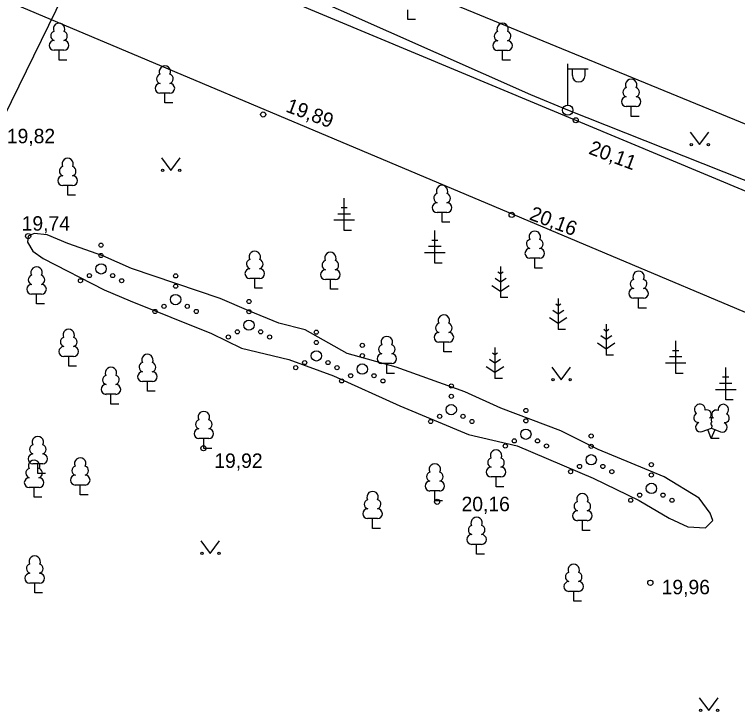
# Model space of a CAD drawing. Extents: x 713497 to 713863, y 6590062 to 6590327.
# Drawn here: x 713803.4 to 713838.49, y 6590187.38 to 6590221.2 of the extents above; entities that cross this region are included whole.
import ezdxf

# ---------------------------------------------------------------- set-up
doc = ezdxf.new("R2010")
doc.units = 0
for name, color, linetype in [('HALJASTUS', 7, 'Continuous'), ('KORGUS', 7, 'Continuous'), ('KPKAABEL', 7, 'Continuous'), ('MPKAABEL', 7, 'Continuous'), ('POST', 7, 'Continuous'), ('PUU', 7, 'Continuous'), ('SITRASS', 7, 'Continuous'), ('TEE', 7, 'Continuous')]:
    doc.layers.add(name, color=color, linetype=linetype)

msp = doc.modelspace()

# ---------------------------------------------------------------- linework, layer by layer
at = {"layer": 'HALJASTUS'}
for p, q in [((713836.187, 6590215.497), (713836.65, 6590214.89)), ((713836.65, 6590214.89), (713837.096, 6590215.497)), ((713810.527, 6590214.247), (713810.99, 6590213.64)), ((713810.99, 6590213.64), (713811.436, 6590214.247)), ((713829.477, 6590204.087), (713829.94, 6590203.48)), ((713829.94, 6590203.48), (713830.386, 6590204.087)), ((713812.437, 6590195.667), (713812.9, 6590195.06)), ((713812.9, 6590195.06), (713813.346, 6590195.667)), ((713836.637, 6590188.047), (713837.1, 6590187.44)), ((713837.1, 6590187.44), (713837.546, 6590188.047))]:
    msp.add_line(p, q, dxfattribs=at)
msp.add_lwpolyline([(713805.99, 6590210.09), (713804.98, 6590210.51), (713804.35, 6590210.57), (713804.07, 6590210.45), (713804.03, 6590210.15), (713804.29, 6590209.72), (713804.79, 6590209.37), (713807.75, 6590207.85), (713809.02, 6590207.31), (713812.96, 6590205.73), (713814.41, 6590205.01), (713816.71, 6590204.46), (713818.89, 6590203.67), (713822.1, 6590202.22), (713825.43, 6590200.83), (713827.79, 6590200.28), (713831.48, 6590198.71), (713833.72, 6590197.62), (713835.17, 6590196.77), (713836.08, 6590196.35), (713836.93, 6590196.29), (713837.29, 6590196.65), (713837.17, 6590197.01), (713836.63, 6590197.74), (713834.93, 6590198.77), (713831.72, 6590200.1), (713829.91, 6590201.01), (713827, 6590202.1), (713825.25, 6590202.89), (713821.92, 6590204.1), (713819.55, 6590204.76), (713817.5, 6590205.91), (713816.23, 6590206.22), (713814.77, 6590206.82), (713813.38, 6590207.43), (713809.08, 6590208.88), (713807.69, 6590209.49), (713805.99, 6590210.09)], dxfattribs=at)
for centre, radius in [((713836.249, 6590214.89), 0.055), ((713837.078, 6590214.89), 0.055), ((713810.589, 6590213.64), 0.055), ((713811.418, 6590213.64), 0.055), ((713807.6, 6590210.01), 0.1), ((713807.6, 6590209.51), 0.1), ((713807.6, 6590208.86), 0.25), ((713807.035, 6590208.535), 0.1), ((713808.165, 6590208.535), 0.1), ((713811.22, 6590208.52), 0.1), ((713806.6, 6590208.285), 0.1), ((713808.6, 6590208.285), 0.1), ((713811.22, 6590208.02), 0.1), ((713811.22, 6590207.37), 0.25), ((713814.78, 6590207.28), 0.1), ((713810.22, 6590206.795), 0.1), ((713810.655, 6590207.045), 0.1), ((713811.785, 6590207.045), 0.1), ((713812.22, 6590206.795), 0.1), ((713814.78, 6590206.78), 0.1), ((713814.78, 6590206.13), 0.25), ((713814.215, 6590205.805), 0.1), ((713815.345, 6590205.805), 0.1), ((713818.05, 6590205.79), 0.1), ((713813.78, 6590205.555), 0.1), ((713815.78, 6590205.555), 0.1), ((713818.05, 6590205.29), 0.1), ((713820.28, 6590205.15), 0.1), ((713818.05, 6590204.64), 0.25), ((713820.28, 6590204.65), 0.1), ((713817.485, 6590204.315), 0.1), ((713818.615, 6590204.315), 0.1), ((713817.05, 6590204.065), 0.1), ((713819.05, 6590204.065), 0.1), ((713820.28, 6590204), 0.25), ((713819.715, 6590203.675), 0.1), ((713820.845, 6590203.675), 0.1), ((713819.28, 6590203.425), 0.1), ((713821.28, 6590203.425), 0.1), ((713829.539, 6590203.48), 0.055), ((713830.368, 6590203.48), 0.055), ((713824.6, 6590203.18), 0.1), ((713824.6, 6590202.68), 0.1), ((713824.6, 6590202.03), 0.25), ((713828.22, 6590201.99), 0.1), ((713824.035, 6590201.705), 0.1), ((713825.165, 6590201.705), 0.1), ((713828.22, 6590201.49), 0.1), ((713823.6, 6590201.455), 0.1), ((713825.6, 6590201.455), 0.1), ((713828.22, 6590200.84), 0.25), ((713827.655, 6590200.515), 0.1), ((713828.785, 6590200.515), 0.1), ((713831.39, 6590200.75), 0.1), ((713827.22, 6590200.265), 0.1), ((713829.22, 6590200.265), 0.1), ((713831.39, 6590200.25), 0.1), ((713831.39, 6590199.6), 0.25), ((713830.39, 6590199.025), 0.1), ((713830.825, 6590199.275), 0.1), ((713831.955, 6590199.275), 0.1), ((713832.39, 6590199.025), 0.1), ((713834.31, 6590199.36), 0.1), ((713834.31, 6590198.86), 0.1), ((713834.31, 6590198.21), 0.25), ((713833.31, 6590197.635), 0.1), ((713833.745, 6590197.885), 0.1), ((713834.875, 6590197.885), 0.1), ((713835.31, 6590197.635), 0.1), ((713812.499, 6590195.06), 0.055), ((713813.328, 6590195.06), 0.055), ((713836.699, 6590187.44), 0.055), ((713837.528, 6590187.44), 0.055)]:
    msp.add_circle(centre, radius, dxfattribs=at)
at = {"layer": 'KORGUS'}
for centre in [(713815.47, 6590216.35), (713830.64, 6590216.07), (713827.53, 6590211.48), (713804.06, 6590210.45), (713812.57, 6590200.16), (713823.91, 6590197.56), (713834.26, 6590193.63)]:
    msp.add_circle(centre, 0.125, dxfattribs=at)
at = {"layer": 'KPKAABEL'}
msp.add_lwpolyline([(713794.45, 6590198.59), (713796.04, 6590202.27), (713815.88, 6590242.79)], dxfattribs=at)
at = {"layer": 'MPKAABEL'}
for points in [[(713830.25, 6590216.56), (713828.46, 6590217.3), (713809.94, 6590225.53), (713802.35, 6590228.73)], [(713858.57, 6590205.33), (713830.25, 6590216.56)]]:
    msp.add_lwpolyline(points, dxfattribs=at)
at = {"layer": 'POST'}
for p, q in [((713830.25, 6590216.81), (713830.25, 6590218.81)), ((713830.25, 6590218.56), (713831.25, 6590218.56)), ((713830.477, 6590218.239), (713830.477, 6590218.56)), ((713831.089, 6590218.239), (713831.089, 6590218.56))]:
    msp.add_line(p, q, dxfattribs=at)
msp.add_circle((713830.25, 6590216.56), 0.25, dxfattribs=at)
msp.add_arc((713830.783, 6590218.239), 0.306, 180, 0, dxfattribs=at)
at = {"layer": 'PUU'}
for p, q in [((713822.49, 6590220.96), (713822.49, 6590221.435)), ((713822.87, 6590220.96), (713822.49, 6590220.96)), ((713805.8, 6590219.465), (713805.32, 6590219.465)), ((713805.56, 6590218.99), (713805.56, 6590219.465)), ((713827.33, 6590219.455), (713826.85, 6590219.455)), ((713827.09, 6590218.98), (713827.09, 6590219.455)), ((713805.94, 6590218.99), (713805.56, 6590218.99)), ((713827.47, 6590218.98), (713827.09, 6590218.98)), ((713810.94, 6590217.385), (713810.46, 6590217.385)), ((713810.7, 6590216.91), (713810.7, 6590217.385)), ((713811.08, 6590216.91), (713810.7, 6590216.91)), ((713833.57, 6590216.735), (713833.09, 6590216.735)), ((713833.33, 6590216.26), (713833.33, 6590216.735)), ((713833.71, 6590216.26), (713833.33, 6590216.26)), ((713806.22, 6590212.905), (713805.74, 6590212.905)), ((713805.98, 6590212.43), (713805.98, 6590212.905)), ((713806.36, 6590212.43), (713805.98, 6590212.43)), ((713819.4, 6590210.72), (713819.4, 6590212.295)), ((713819.55, 6590211.82), (713819.25, 6590211.82)), ((713819.7, 6590211.52), (713819.1, 6590211.52)), ((713824.39, 6590211.595), (713823.91, 6590211.595)), ((713824.15, 6590211.12), (713824.15, 6590211.595)), ((713819.9, 6590211.22), (713818.9, 6590211.22)), ((713824.53, 6590211.12), (713824.15, 6590211.12)), ((713819.76, 6590210.72), (713819.4, 6590210.72)), ((713823.8, 6590209.14), (713823.8, 6590210.715)), ((713823.95, 6590210.24), (713823.65, 6590210.24)), ((713824.1, 6590209.94), (713823.5, 6590209.94)), ((713824.3, 6590209.64), (713823.3, 6590209.64)), ((713828.89, 6590209.375), (713828.41, 6590209.375)), ((713828.65, 6590208.9), (713828.65, 6590209.375)), ((713824.16, 6590209.14), (713823.8, 6590209.14)), ((713826.99, 6590208.97), (713826.99, 6590207.47)), ((713826.99, 6590208.62), (713826.866, 6590208.703)), ((713827.114, 6590208.703), (713826.99, 6590208.62)), ((713829.03, 6590208.9), (713828.65, 6590208.9)), ((713815.3, 6590208.395), (713814.82, 6590208.395)), ((713815.06, 6590207.92), (713815.06, 6590208.395)), ((713818.97, 6590208.345), (713818.49, 6590208.345)), ((713818.73, 6590207.87), (713818.73, 6590208.345)), ((713826.99, 6590208.22), (713826.723, 6590208.398)), ((713827.257, 6590208.398), (713826.99, 6590208.22)), ((713815.44, 6590207.92), (713815.06, 6590207.92)), ((713826.566, 6590208.059), (713826.99, 6590207.777)), ((713826.99, 6590207.777), (713827.414, 6590208.059)), ((713804.71, 6590207.635), (713804.23, 6590207.635)), ((713804.47, 6590207.16), (713804.47, 6590207.635)), ((713819.11, 6590207.87), (713818.73, 6590207.87)), ((713827.35, 6590207.47), (713826.99, 6590207.47)), ((713829.79, 6590207.42), (713829.79, 6590205.92)), ((713833.93, 6590207.435), (713833.45, 6590207.435)), ((713833.69, 6590206.96), (713833.69, 6590207.435)), ((713804.85, 6590207.16), (713804.47, 6590207.16)), ((713829.79, 6590206.67), (713829.523, 6590206.848)), ((713829.79, 6590207.07), (713829.666, 6590207.153)), ((713829.914, 6590207.153), (713829.79, 6590207.07)), ((713830.057, 6590206.848), (713829.79, 6590206.67)), ((713834.07, 6590206.96), (713833.69, 6590206.96)), ((713829.366, 6590206.509), (713829.79, 6590206.227)), ((713829.79, 6590206.227), (713830.214, 6590206.509)), ((713832.12, 6590206.18), (713832.12, 6590204.68)), ((713830.15, 6590205.92), (713829.79, 6590205.92)), ((713832.12, 6590205.83), (713831.996, 6590205.913)), ((713832.244, 6590205.913), (713832.12, 6590205.83)), ((713832.12, 6590205.43), (713831.853, 6590205.608)), ((713832.387, 6590205.608), (713832.12, 6590205.43)), ((713824.48, 6590205.305), (713824, 6590205.305)), ((713824.24, 6590204.83), (713824.24, 6590205.305)), ((713831.696, 6590205.269), (713832.12, 6590204.987)), ((713832.12, 6590204.987), (713832.544, 6590205.269)), ((713835.49, 6590203.79), (713835.49, 6590205.365)), ((713824.62, 6590204.83), (713824.24, 6590204.83)), ((713826.72, 6590204.69), (713826.596, 6590204.773)), ((713826.72, 6590205.04), (713826.72, 6590203.54)), ((713826.844, 6590204.773), (713826.72, 6590204.69)), ((713835.64, 6590204.89), (713835.34, 6590204.89)), ((713806.27, 6590204.615), (713805.79, 6590204.615)), ((713806.03, 6590204.14), (713806.03, 6590204.615)), ((713826.72, 6590204.29), (713826.453, 6590204.468)), ((713826.987, 6590204.468), (713826.72, 6590204.29)), ((713832.48, 6590204.68), (713832.12, 6590204.68)), ((713835.79, 6590204.59), (713835.19, 6590204.59)), ((713806.41, 6590204.14), (713806.03, 6590204.14)), ((713821.71, 6590204.265), (713821.23, 6590204.265)), ((713821.47, 6590203.79), (713821.47, 6590204.265)), ((713826.296, 6590204.129), (713826.72, 6590203.847)), ((713826.72, 6590203.847), (713827.144, 6590204.129)), ((713835.99, 6590204.29), (713834.99, 6590204.29)), ((713837.92, 6590202.5), (713837.92, 6590204.075)), ((713821.85, 6590203.79), (713821.47, 6590203.79)), ((713835.85, 6590203.79), (713835.49, 6590203.79)), ((713810.09, 6590203.395), (713809.61, 6590203.395)), ((713809.85, 6590202.92), (713809.85, 6590203.395)), ((713827.08, 6590203.54), (713826.72, 6590203.54)), ((713838.07, 6590203.6), (713837.77, 6590203.6)), ((713838.42, 6590203), (713837.42, 6590203)), ((713838.22, 6590203.3), (713837.62, 6590203.3)), ((713808.32, 6590202.775), (713807.84, 6590202.775)), ((713808.08, 6590202.3), (713808.08, 6590202.775)), ((713810.23, 6590202.92), (713809.85, 6590202.92)), ((713808.46, 6590202.3), (713808.08, 6590202.3)), ((713838.28, 6590202.5), (713837.92, 6590202.5)), ((713836.78, 6590200.965), (713837.225, 6590201.14)), ((713837.22, 6590200.63), (713837.045, 6590201.07)), ((713837.22, 6590200.63), (713837.4, 6590201.07)), ((713837.225, 6590201.14), (713837.665, 6590200.96)), ((713812.83, 6590200.625), (713812.35, 6590200.625)), ((713812.59, 6590200.15), (713812.59, 6590200.625)), ((713837.6, 6590200.63), (713837.22, 6590200.63)), ((713812.97, 6590200.15), (713812.59, 6590200.15)), ((713804.77, 6590199.405), (713804.29, 6590199.405)), ((713804.53, 6590198.93), (713804.53, 6590199.405)), ((713804.91, 6590198.93), (713804.53, 6590198.93)), ((713827.01, 6590198.765), (713826.53, 6590198.765)), ((713826.77, 6590198.29), (713826.77, 6590198.765)), ((713804.59, 6590198.255), (713804.11, 6590198.255)), ((713804.35, 6590197.78), (713804.35, 6590198.255)), ((713806.83, 6590198.375), (713806.35, 6590198.375)), ((713806.59, 6590197.9), (713806.59, 6590198.375)), ((713824.04, 6590198.085), (713823.56, 6590198.085)), ((713823.8, 6590197.61), (713823.8, 6590198.085)), ((713827.15, 6590198.29), (713826.77, 6590198.29)), ((713804.73, 6590197.78), (713804.35, 6590197.78)), ((713806.97, 6590197.9), (713806.59, 6590197.9)), ((713824.18, 6590197.61), (713823.8, 6590197.61)), ((713821.02, 6590196.745), (713820.54, 6590196.745)), ((713820.78, 6590196.27), (713820.78, 6590196.745)), ((713831.2, 6590196.645), (713830.72, 6590196.645)), ((713830.96, 6590196.17), (713830.96, 6590196.645)), ((713821.16, 6590196.27), (713820.78, 6590196.27)), ((713831.34, 6590196.17), (713830.96, 6590196.17)), ((713826.07, 6590195.495), (713825.59, 6590195.495)), ((713825.83, 6590195.02), (713825.83, 6590195.495)), ((713826.21, 6590195.02), (713825.83, 6590195.02)), ((713804.62, 6590193.615), (713804.14, 6590193.615)), ((713804.38, 6590193.14), (713804.38, 6590193.615)), ((713830.78, 6590193.215), (713830.3, 6590193.215)), ((713830.54, 6590192.74), (713830.54, 6590193.215)), ((713804.76, 6590193.14), (713804.38, 6590193.14)), ((713830.92, 6590192.74), (713830.54, 6590192.74))]:
    msp.add_line(p, q, dxfattribs=at)
msp.add_lwpolyline([(713837.225, 6590201.635), (713837.205, 6590201.56), (713837.205, 6590201.54), (713837.215, 6590201.51), (713837.235, 6590201.475), (713837.24, 6590201.455), (713837.225, 6590201.42), (713837.2, 6590201.37), (713837.195, 6590201.345), (713837.2, 6590201.33), (713837.21, 6590201.3), (713837.245, 6590201.24), (713837.25, 6590201.22), (713837.245, 6590201.2), (713837.23, 6590201.165), (713837.225, 6590201.14)], dxfattribs=at)
for centre, radius, start, end in [((713805.56, 6590220.51), 0.277, 332.5799, 207.4201), ((713827.09, 6590220.5), 0.277, 332.5799, 207.4201), ((713805.39, 6590220.163), 0.233, 109.0217, 253.1415), ((713805.73, 6590220.163), 0.233, 286.8508, 70.9859), ((713826.92, 6590220.153), 0.233, 109.0217, 253.1415), ((713827.26, 6590220.153), 0.233, 286.8508, 70.9859), ((713805.323, 6590219.702), 0.238, 90.0016, 269.3953), ((713805.797, 6590219.702), 0.238, 270.6047, 89.9984), ((713826.853, 6590219.692), 0.238, 90.0016, 269.3953), ((713827.327, 6590219.692), 0.238, 270.6047, 89.9984), ((713810.7, 6590218.43), 0.277, 332.5799, 207.4201), ((713810.53, 6590218.083), 0.233, 109.0217, 253.1415), ((713810.87, 6590218.083), 0.233, 286.8508, 70.9859), ((713810.463, 6590217.622), 0.238, 90.0016, 269.3953), ((713810.937, 6590217.622), 0.238, 270.6047, 89.9984), ((713833.33, 6590217.78), 0.277, 332.5799, 207.4201), ((713833.16, 6590217.433), 0.233, 109.0217, 253.1415), ((713833.5, 6590217.433), 0.233, 286.8508, 70.9859), ((713833.093, 6590216.972), 0.238, 90.0016, 269.3953), ((713833.567, 6590216.972), 0.238, 270.6047, 89.9984), ((713805.98, 6590213.95), 0.277, 332.5799, 207.4201), ((713805.81, 6590213.603), 0.233, 109.0217, 253.1415), ((713806.15, 6590213.603), 0.233, 286.8508, 70.9859), ((713805.743, 6590213.142), 0.238, 90.0016, 269.3953), ((713806.217, 6590213.142), 0.238, 270.6047, 89.9984), ((713824.15, 6590212.64), 0.277, 332.5799, 207.4201), ((713823.98, 6590212.293), 0.233, 109.0217, 253.1415), ((713824.32, 6590212.293), 0.233, 286.8508, 70.9859), ((713823.913, 6590211.832), 0.238, 90.0016, 269.3953), ((713824.387, 6590211.832), 0.238, 270.6047, 89.9984), ((713828.65, 6590210.42), 0.277, 332.5799, 207.4201), ((713828.48, 6590210.073), 0.233, 109.0217, 253.1415), ((713828.82, 6590210.073), 0.233, 286.8508, 70.9859), ((713815.06, 6590209.44), 0.277, 332.5799, 207.4201), ((713818.73, 6590209.39), 0.277, 332.5799, 207.4201), ((713828.413, 6590209.612), 0.238, 90.0016, 269.3953), ((713828.887, 6590209.612), 0.238, 270.6047, 89.9984), ((713814.89, 6590209.093), 0.233, 109.0217, 253.1415), ((713815.23, 6590209.093), 0.233, 286.8508, 70.9859), ((713804.47, 6590208.68), 0.277, 332.5799, 207.4201), ((713818.56, 6590209.043), 0.233, 109.0217, 253.1415), ((713818.9, 6590209.043), 0.233, 286.8508, 70.9859), ((713814.823, 6590208.632), 0.238, 90.0016, 269.3953), ((713815.297, 6590208.632), 0.238, 270.6047, 89.9984), ((713818.493, 6590208.582), 0.238, 90.0016, 269.3953), ((713818.967, 6590208.582), 0.238, 270.6047, 89.9984), ((713833.69, 6590208.48), 0.277, 332.5799, 207.4201), ((713804.3, 6590208.333), 0.233, 109.0217, 253.1415), ((713804.64, 6590208.333), 0.233, 286.8508, 70.9859), ((713833.52, 6590208.133), 0.233, 109.0217, 253.1415), ((713833.86, 6590208.133), 0.233, 286.8508, 70.9859), ((713804.233, 6590207.872), 0.238, 90.0016, 269.3953), ((713804.707, 6590207.872), 0.238, 270.6047, 89.9984), ((713833.453, 6590207.672), 0.238, 90.0016, 269.3953), ((713833.927, 6590207.672), 0.238, 270.6047, 89.9984), ((713824.24, 6590206.35), 0.277, 332.5799, 207.4201), ((713824.07, 6590206.003), 0.233, 109.0217, 253.1415), ((713824.41, 6590206.003), 0.233, 286.8508, 70.9859), ((713806.03, 6590205.66), 0.277, 332.5799, 207.4201), ((713805.86, 6590205.313), 0.233, 109.0217, 253.1415), ((713806.2, 6590205.313), 0.233, 286.8508, 70.9859), ((713821.47, 6590205.31), 0.277, 332.5799, 207.4201), ((713824.003, 6590205.542), 0.238, 90.0016, 269.3953), ((713824.477, 6590205.542), 0.238, 270.6047, 89.9984), ((713805.793, 6590204.852), 0.238, 90.0016, 269.3953), ((713806.267, 6590204.852), 0.238, 270.6047, 89.9984), ((713821.3, 6590204.963), 0.233, 109.0217, 253.1415), ((713821.64, 6590204.963), 0.233, 286.8508, 70.9859), ((713821.233, 6590204.502), 0.238, 90.0016, 269.3953), ((713821.707, 6590204.502), 0.238, 270.6047, 89.9984), ((713809.85, 6590204.44), 0.277, 332.5799, 207.4201), ((713808.08, 6590203.82), 0.277, 332.5799, 207.4201), ((713809.68, 6590204.093), 0.233, 109.0217, 253.1415), ((713810.02, 6590204.093), 0.233, 286.8508, 70.9859), ((713807.91, 6590203.473), 0.233, 109.0217, 253.1415), ((713808.25, 6590203.473), 0.233, 286.8508, 70.9859), ((713809.613, 6590203.632), 0.238, 90.0016, 269.3953), ((713810.087, 6590203.632), 0.238, 270.6047, 89.9984), ((713807.843, 6590203.012), 0.238, 90.0016, 269.3953), ((713808.317, 6590203.012), 0.238, 270.6047, 89.9984), ((713836.663, 6590202.044), 0.256, 111.5027, 232.5173), ((713836.663, 6590202.044), 0.256, 350.4856, 111.5002), ((713837.799, 6590202.035), 0.256, 67.6168, 188.6314), ((713837.799, 6590202.035), 0.256, 306.5997, 67.6143), ((713812.59, 6590201.67), 0.277, 332.5799, 207.4201), ((713836.998, 6590201.794), 0.224, 308.5041, 111.5725), ((713837.461, 6590201.789), 0.225, 67.7016, 230.5126), ((713836.589, 6590201.633), 0.224, 111.4304, 274.4987), ((713837.224, 6590201.397), 0.237, 66.7655, 111.5015), ((713837.866, 6590201.623), 0.224, 264.6183, 67.6866), ((713812.42, 6590201.323), 0.233, 109.0217, 253.1415), ((713812.76, 6590201.323), 0.233, 286.8508, 70.9859), ((713836.694, 6590201.188), 0.237, 111.5014, 291.5004), ((713837.755, 6590201.18), 0.237, 247.6166, 67.6155), ((713812.353, 6590200.862), 0.238, 90.0016, 269.3953), ((713812.827, 6590200.862), 0.238, 270.6047, 89.9984), ((713804.53, 6590200.45), 0.277, 332.5799, 207.4201), ((713804.36, 6590200.103), 0.233, 109.0217, 253.1415), ((713804.7, 6590200.103), 0.233, 286.8508, 70.9859), ((713804.293, 6590199.642), 0.238, 90.0016, 269.3953), ((713804.767, 6590199.642), 0.238, 270.6047, 89.9984), ((713826.77, 6590199.81), 0.277, 332.5799, 207.4201), ((713804.35, 6590199.3), 0.277, 332.5799, 207.4201), ((713806.59, 6590199.42), 0.277, 332.5799, 207.4201), ((713826.6, 6590199.463), 0.233, 109.0217, 253.1415), ((713826.94, 6590199.463), 0.233, 286.8508, 70.9859), ((713804.18, 6590198.953), 0.233, 109.0217, 253.1415), ((713804.52, 6590198.953), 0.233, 286.8508, 70.9859), ((713806.42, 6590199.073), 0.233, 109.0217, 253.1415), ((713806.76, 6590199.073), 0.233, 286.8508, 70.9859), ((713823.8, 6590199.13), 0.277, 332.5799, 207.4201), ((713826.533, 6590199.002), 0.238, 90.0016, 269.3953), ((713827.007, 6590199.002), 0.238, 270.6047, 89.9984), ((713806.353, 6590198.612), 0.238, 90.0016, 269.3953), ((713806.827, 6590198.612), 0.238, 270.6047, 89.9984), ((713823.63, 6590198.783), 0.233, 109.0217, 253.1415), ((713823.97, 6590198.783), 0.233, 286.8508, 70.9859), ((713804.113, 6590198.492), 0.238, 90.0016, 269.3953), ((713804.587, 6590198.492), 0.238, 270.6047, 89.9984), ((713823.563, 6590198.322), 0.238, 90.0016, 269.3953), ((713824.037, 6590198.322), 0.238, 270.6047, 89.9984), ((713820.78, 6590197.79), 0.277, 332.5799, 207.4201), ((713830.96, 6590197.69), 0.277, 332.5799, 207.4201), ((713820.61, 6590197.443), 0.233, 109.0217, 253.1415), ((713820.95, 6590197.443), 0.233, 286.8508, 70.9859), ((713830.79, 6590197.343), 0.233, 109.0217, 253.1415), ((713831.13, 6590197.343), 0.233, 286.8508, 70.9859), ((713820.543, 6590196.982), 0.238, 90.0016, 269.3953), ((713821.017, 6590196.982), 0.238, 270.6047, 89.9984), ((713830.723, 6590196.882), 0.238, 90.0016, 269.3953), ((713831.197, 6590196.882), 0.238, 270.6047, 89.9984), ((713825.83, 6590196.54), 0.277, 332.5799, 207.4201), ((713825.66, 6590196.193), 0.233, 109.0217, 253.1415), ((713826, 6590196.193), 0.233, 286.8508, 70.9859), ((713825.593, 6590195.732), 0.238, 90.0016, 269.3953), ((713826.067, 6590195.732), 0.238, 270.6047, 89.9984), ((713804.38, 6590194.66), 0.277, 332.5799, 207.4201), ((713804.21, 6590194.313), 0.233, 109.0217, 253.1415), ((713804.55, 6590194.313), 0.233, 286.8508, 70.9859), ((713830.54, 6590194.26), 0.277, 332.5799, 207.4201), ((713804.143, 6590193.852), 0.238, 90.0016, 269.3953), ((713804.617, 6590193.852), 0.238, 270.6047, 89.9984), ((713830.37, 6590193.913), 0.233, 109.0217, 253.1415), ((713830.71, 6590193.913), 0.233, 286.8508, 70.9859), ((713830.303, 6590193.452), 0.238, 90.0016, 269.3953), ((713830.777, 6590193.452), 0.238, 270.6047, 89.9984)]:
    msp.add_arc(centre, radius, start, end, dxfattribs=at)
at = {"layer": 'SITRASS'}
msp.add_lwpolyline([(713863.358, 6590205.976), (713841.44, 6590214.83), (713823.81, 6590222.07), (713798.2, 6590232.48), (713769.43, 6590244.2), (713757.31, 6590249.39), (713740.65, 6590256.05), (713706.71, 6590269.85)], dxfattribs=at)
at = {"layer": 'TEE'}
for points in [[(713705.99, 6590269.548), (713709.56, 6590266.765), (713802.48, 6590227.84), (713863.358, 6590202.427)], [(713863.358, 6590196.431), (713764.059, 6590238.297), (713742.86, 6590246.85), (713734.952, 6590249.165), (713734.699, 6590248.565), (713734.18, 6590247.457), (713733.715, 6590246.43), (713733.203, 6590245.297), (713732.677, 6590244.133), (713734.573, 6590241.161), (713736.147, 6590238.694), (713748.431, 6590232.928), (713760.369, 6590227.324), (713754.579, 6590213.72), (713745.812, 6590217.88), (713744.782, 6590218.369), (713743.276, 6590218.882), (713741.882, 6590218.856), (713740.847, 6590218.526), (713739.892, 6590217.92), (713738.92, 6590215.76), (713731.142, 6590198.62)]]:
    msp.add_lwpolyline(points, dxfattribs=at)

# ---------------------------------------------------------------- texts
at = {"layer": 'KORGUS'}
for s, p in [('19,89', (713816.524, 6590216.502)), ('20,11', (713831.225, 6590214.457)), ('20,16', (713828.345, 6590211.265))]:
    msp.add_text(s, height=0.7, rotation=339.5058, dxfattribs=at).set_placement(p)
for s, p in [('19,82', (713803.028, 6590214.955)), ('19,74', (713803.748, 6590210.715)), ('19,92', (713813.098, 6590199.205)), ('20,16', (713825.098, 6590197.105)), ('19,96', (713834.81, 6590193.075))]:
    msp.add_text(s, height=0.7, dxfattribs=at).set_placement(p)

doc.saveas('drawing.dxf')
